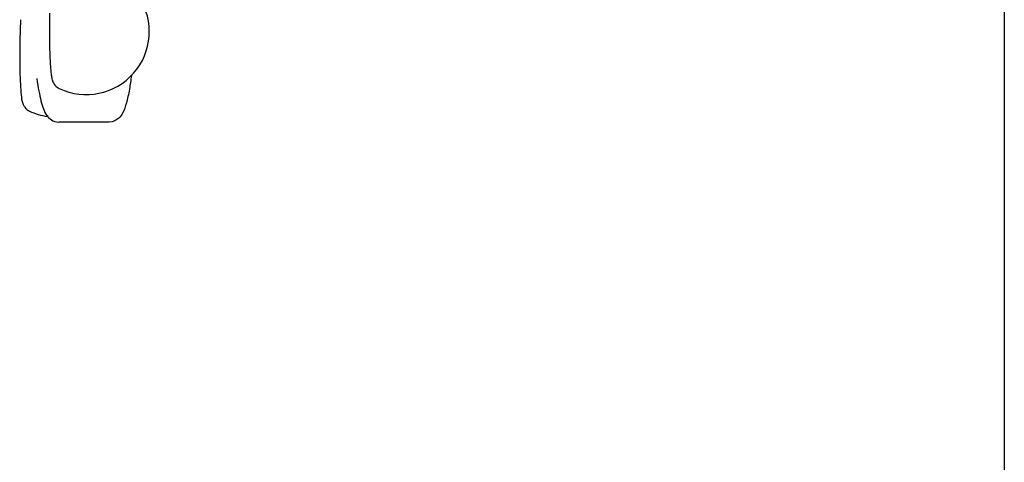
# Model space of a CAD drawing. Header units: inches. Extents: x 24 to 1128, y -58 to 748.
# Tile 593 of 656: x 1022.8 to 1027.88, y 348.66 to 350.94. Entities that reach past the tile are written whole.
import ezdxf

# ---------------------------------------------------------------- set-up
doc = ezdxf.new("R2010")
doc.units = ezdxf.units.IN
doc.header["$LTSCALE"] = 32
doc.header["$MEASUREMENT"] = 0
doc.layers.add('Visible (ANSI)', color=7, linetype='Continuous', lineweight=30)

msp = doc.modelspace()

# ---------------------------------------------------------------- linework, layer by layer
at = {"layer": 'Visible (ANSI)'}
for p, q in [((1027.87834, 356.4648), (1027.87834, 297.56504)), ((1023.26399, 350.40867), (1023.00451, 350.40867))]:
    msp.add_line(p, q, dxfattribs=at)
for centre, end in [((1023.14607, 350.87497), 32.81827), ((1022.99282, 350.75899), 261.81583)]:
    msp.add_arc(centre, 0.325, 244.56848, end, dxfattribs=at)
for points, knots in [([(1022.95741, 350.96984), (1022.95707, 350.95716), (1022.9568, 350.94405), (1022.9564, 350.91733), (1022.95627, 350.90371), (1022.95617, 350.87634), (1022.95619, 350.86258), (1022.95637, 350.83531), (1022.95654, 350.82179), (1022.95701, 350.79537), (1022.95732, 350.78245), (1022.9577, 350.77001)], [4.57754785, 4.57754785, 4.57754785, 4.57754785, 4.74708695, 4.74708695, 4.91662605, 4.91662605, 5.08616515, 5.08616515, 5.25570425, 5.25570425, 5.42524335, 5.42524335, 5.42524335, 5.42524335]), ([(1022.80777, 350.93601), (1022.80762, 350.93373), (1022.80747, 350.93139), (1022.8072, 350.92662), (1022.80706, 350.92419), (1022.80681, 350.91928), (1022.80669, 350.91681), (1022.80645, 350.91184), (1022.80633, 350.90935), (1022.80611, 350.90438), (1022.806, 350.9019), (1022.80588, 350.89943)], [-1.5707963, -1.5707963, -1.5707963, -1.5707963, -0.3141593, -0.3141593, 0.9424778, 0.9424778, 2.1991149, 2.1991149, 3.4557519, 3.4557519, 4.712389, 4.712389, 4.712389, 4.712389]), ([(1022.80588, 350.89943), (1022.80489, 350.87732), (1022.80413, 350.85278), (1022.80319, 350.80179), (1022.80298, 350.77541), (1022.80312, 350.72306), (1022.80345, 350.6971), (1022.80465, 350.64794), (1022.8055, 350.62476), (1022.8077, 350.58291), (1022.80904, 350.56446), (1022.81257, 350.53102), (1022.8106, 350.52334), (1022.82208, 350.49704), (1022.82328, 350.49453), (1022.82744, 350.48745), (1022.83068, 350.48233), (1022.8413, 350.47262), (1022.84637, 350.46876), (1022.85325, 350.46548)], [4.3596113, 4.3596113, 4.3596113, 4.3596113, 4.6928593, 4.6928593, 5.019356, 5.019356, 5.3446922, 5.3446922, 5.6720598, 5.6720598, 6.0087223, 6.0087223, 6.4055427, 6.4055427, 6.4422587, 6.4422587, 6.4916322, 6.4916322, 6.519411, 6.519411, 6.519411, 6.519411]), ([(1022.9577, 350.77001), (1022.95779, 350.76717), (1022.95788, 350.76436), (1022.95808, 350.75886), (1022.95818, 350.75617), (1022.95839, 350.75088), (1022.9585, 350.74829), (1022.95873, 350.7432), (1022.95884, 350.7407), (1022.95907, 350.73575), (1022.95919, 350.73331), (1022.9593, 350.73088)], [-1.5707963, -1.5707963, -1.5707963, -1.5707963, -0.3141593, -0.3141593, 0.9424778, 0.9424778, 2.1991149, 2.1991149, 3.4557519, 3.4557519, 4.712389, 4.712389, 4.712389, 4.712389]), ([(1022.9593, 350.73088), (1022.95986, 350.71903), (1022.96048, 350.70791), (1022.96187, 350.68738), (1022.96263, 350.67797), (1022.96431, 350.66091), (1022.96521, 350.65329), (1022.96737, 350.63923), (1022.96842, 350.6331), (1022.97187, 350.62142), (1022.97316, 350.61715), (1022.97875, 350.60646), (1022.98158, 350.60128), (1022.99229, 350.59037), (1022.99801, 350.58551), (1023.0065, 350.58147)], [5.61624837, 5.61624837, 5.61624837, 5.61624837, 5.79688089, 5.79688089, 5.97751341, 5.97751341, 6.15814594, 6.15814594, 6.33877846, 6.33877846, 6.42909472, 6.42909472, 6.48511744, 6.48511744, 6.51941098, 6.51941098, 6.51941098, 6.51941098]), ([(1022.8914, 350.63246), (1022.89471, 350.60944), (1022.89811, 350.58842), (1022.90512, 350.55029), (1022.90872, 350.5332), (1022.91636, 350.50256), (1022.92034, 350.48906), (1022.92977, 350.46416), (1022.93464, 350.45281), (1022.95388, 350.42756), (1022.97372, 350.40867), (1023.00451, 350.40867)], [6.13527112, 6.13527112, 6.13527112, 6.13527112, 6.21811512, 6.21811512, 6.30095912, 6.30095912, 6.38380312, 6.38380312, 6.46664713, 6.46664713, 6.54949113, 6.54949113, 6.54949113, 6.54949113]), ([(1023.37939, 350.64873), (1023.37587, 350.62298), (1023.37225, 350.59954), (1023.36371, 350.55113), (1023.35874, 350.52774), (1023.34783, 350.48746), (1023.34246, 350.47091), (1023.32881, 350.44603), (1023.32343, 350.43739), (1023.30318, 350.41901), (1023.28532, 350.40867), (1023.26399, 350.40867)], [5.583526, 5.583526, 5.583526, 5.583526, 5.67263019, 5.67263019, 5.78737996, 5.78737996, 5.90212972, 5.90212972, 5.9595046, 5.9595046, 6.01687949, 6.01687949, 6.01687949, 6.01687949])]:
    msp.add_open_spline(points, degree=3, knots=knots, dxfattribs=at)

doc.saveas('drawing.dxf')
